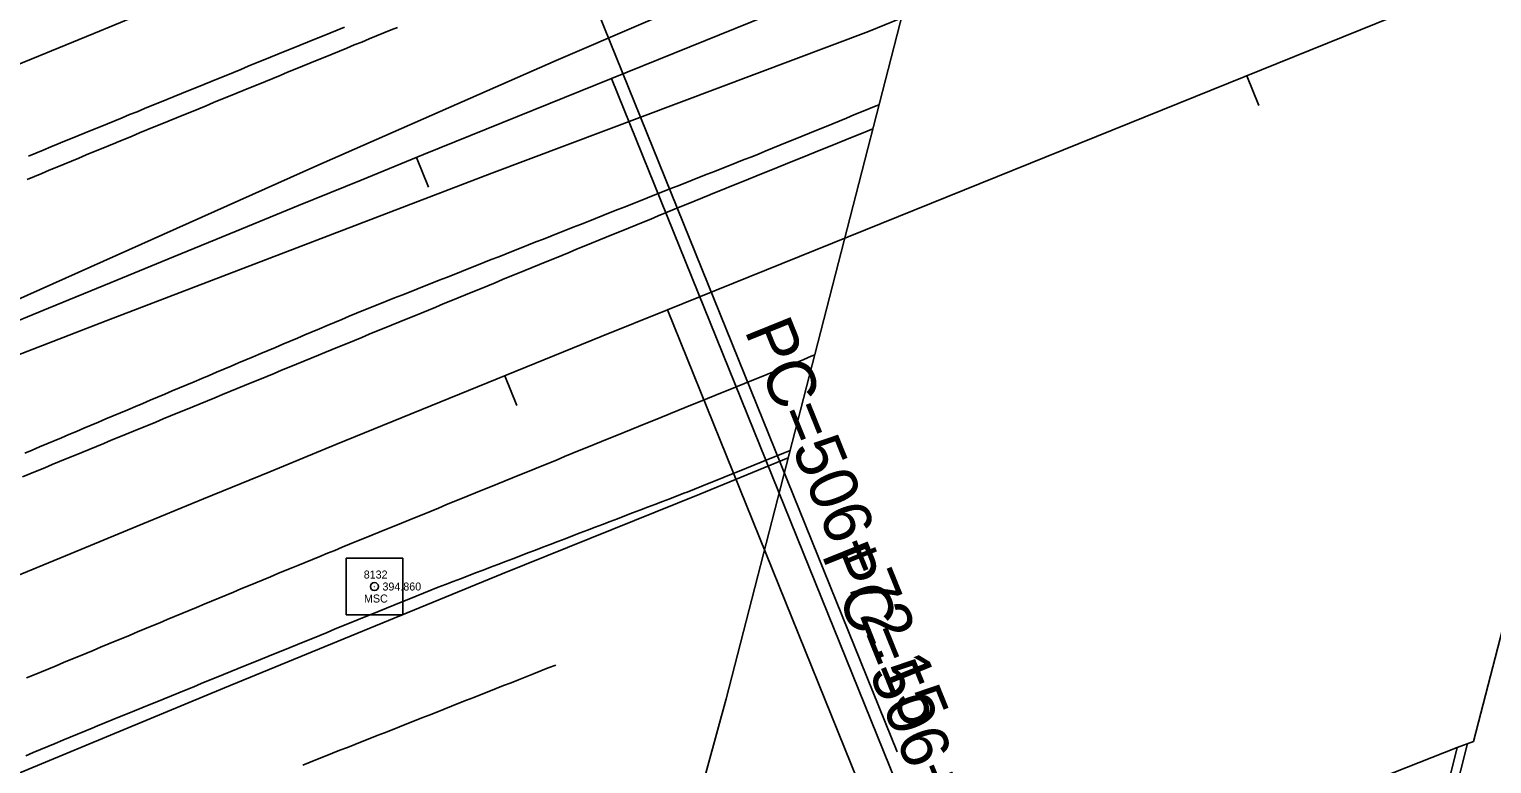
# Model space of a CAD drawing. Extents: x 1901471 to 1963503, y 756461 to 799997.
# Drawn here: x 1929567.1 to 1929749.8, y 773011.3 to 773103.1 of the extents above; entities that cross this region are included whole.
import ezdxf

# ---------------------------------------------------------------- set-up
doc = ezdxf.new("R2010")
doc.units = 0
for name, color, linetype in [('RD_EX_Bldg', 7, 'Continuous'), ('RD_EX_Bridge', 7, 'Continuous'), ('RD_EX_GuardRail', 7, 'Continuous'), ('RD_EX_H2O', 7, 'Continuous'), ('RD_EX_Road', 7, 'Continuous'), ('RD_EX_Road_txCode', 7, 'Continuous'), ('RD_HC_Cl', 7, 'Continuous'), ('RD_HC_Data', 7, 'Continuous'), ('RD_HC_Data_Tic', 7, 'Continuous'), ('RD_HC_Survey', 7, 'Continuous'), ('RD_HC_txCode', 7, 'Continuous'), ('RD_SMD_Locator', 7, 'Continuous')]:
    doc.layers.add(name, color=color, linetype=linetype)

msp = doc.modelspace()

# ---------------------------------------------------------------- linework, layer by layer
at = {"layer": 'RD_EX_Bldg'}
msp.add_lwpolyline([(1929745.54, 773013.39), (1929743.14, 773003.81), (1929744.21, 773003.68), (1929746.8, 773013.86)], dxfattribs=at)
at = {"layer": 'RD_EX_Bridge'}
msp.add_lwpolyline([(1929818.94, 773294.47), (1929820.42, 773295.05), (1929810.95, 773258.93), (1929799.22, 773212.87), (1929787.69, 773168.68), (1929776.93, 773126.8), (1929763.63, 773075.59), (1929753.3, 773036.32), (1929747.55, 773014.14), (1929745.54, 773013.39), (1929643.67, 772973.18), (1929641.26, 772972.24), (1929654.2, 773019.46), (1929665.65, 773063.96), (1929678.82, 773115.29), (1929693.58, 773171.39), (1929707.42, 773225.16), (1929714.48, 773252.27), (1929716.57, 773253.04)], close=True, dxfattribs=at)
at = {"layer": 'RD_EX_GuardRail'}
for points in [[(1929676.06, 773104.53), (1929671.98, 773102.84), (1929624.89, 773085.14), (1929576.73, 773066.68), (1929525.29, 773046.77), (1929492.87, 773034.4), (1929447.28, 773015.49), (1929442.21, 773013.59), (1929441.36, 773014.45), (1929441.45, 773015.09), (1929442, 773015.64), (1929492.93, 773037.07), (1929519.44, 773048.83), (1929560.5, 773067.07), (1929602.92, 773086.01), (1929632.95, 773099.24), (1929664.11, 773112.66), (1929679.81, 773119.07)], [(1929460.36, 772965.16), (1929486.31, 772976.36), (1929519.49, 772990.74), (1929554.34, 773005.43), (1929591.52, 773020.83), (1929626.2, 773035.07), (1929650.88, 773045.05), (1929661.95, 773049.58)]]:
    msp.add_lwpolyline(points, dxfattribs=at)
at = {"layer": 'RD_EX_H2O'}
msp.add_lwpolyline([(1929632.89, 773023.68), (1929631.96, 773023.31), (1929631.03, 773022.94), (1929630.1, 773022.57), (1929628.24, 773021.84), (1929627.31, 773021.47), (1929626.38, 773021.1), (1929625.45, 773020.74), (1929624.52, 773020.37), (1929623.59, 773020), (1929622.66, 773019.63), (1929621.73, 773019.27), (1929620.8, 773018.9), (1929619.87, 773018.53), (1929618.94, 773018.16), (1929618.02, 773017.8), (1929617.09, 773017.43), (1929616.16, 773017.06), (1929615.23, 773016.69), (1929614.3, 773016.33), (1929613.37, 773015.96), (1929612.44, 773015.59), (1929611.51, 773015.22), (1929610.58, 773014.86), (1929609.65, 773014.49), (1929608.72, 773014.12), (1929607.79, 773013.75), (1929606.86, 773013.39), (1929605.93, 773013.02), (1929605, 773012.65), (1929604.07, 773012.28), (1929603.14, 773011.92), (1929602.21, 773011.55), (1929601.28, 773011.18)], dxfattribs=at)
at = {"layer": 'RD_EX_Road'}
for points in [[(1929566.83, 773084.36), (1929567.76, 773084.74), (1929568.68, 773085.12), (1929569.61, 773085.51), (1929570.53, 773085.89), (1929571.45, 773086.27), (1929572.38, 773086.66), (1929573.3, 773087.04), (1929574.22, 773087.42), (1929575.15, 773087.81), (1929576.07, 773088.19), (1929576.99, 773088.57), (1929577.92, 773088.96), (1929578.11, 773089.04), (1929579.03, 773089.41), (1929579.96, 773089.79), (1929580.88, 773090.17), (1929581.81, 773090.55), (1929582.73, 773090.93), (1929583.66, 773091.31), (1929584.59, 773091.69), (1929585.51, 773092.07), (1929586.44, 773092.45), (1929587.36, 773092.83), (1929588.29, 773093.2), (1929589.21, 773093.58), (1929590.14, 773093.96), (1929591.06, 773094.34), (1929591.99, 773094.72), (1929592.91, 773095.1), (1929593.84, 773095.48), (1929594.76, 773095.86), (1929595.69, 773096.24), (1929596.61, 773096.62), (1929597.54, 773097), (1929598.46, 773097.37), (1929599.39, 773097.75), (1929600.32, 773098.13), (1929601.24, 773098.51), (1929602.17, 773098.89), (1929603.09, 773099.27), (1929604.02, 773099.65), (1929604.94, 773100.03), (1929605.87, 773100.41), (1929606.79, 773100.79), (1929607.72, 773101.17), (1929608.64, 773101.54), (1929609.57, 773101.92), (1929610.49, 773102.3), (1929611.42, 773102.68), (1929612.34, 773103.06), (1929613.11, 773103.36)], [(1929567.02, 773087.27), (1929567.94, 773087.65), (1929568.86, 773088.04), (1929569.79, 773088.42), (1929570.71, 773088.81), (1929571.32, 773089.06), (1929572.24, 773089.44), (1929573.17, 773089.81), (1929574.1, 773090.19), (1929575.02, 773090.57), (1929575.95, 773090.95), (1929576.87, 773091.32), (1929577.8, 773091.7), (1929578.73, 773092.08), (1929579.65, 773092.46), (1929580.58, 773092.83), (1929581.5, 773093.21), (1929582.43, 773093.59), (1929583.36, 773093.97), (1929584.28, 773094.34), (1929585.21, 773094.72), (1929586.13, 773095.1), (1929587.06, 773095.48), (1929587.99, 773095.85), (1929588.91, 773096.23), (1929589.84, 773096.61), (1929590.76, 773096.99), (1929591.69, 773097.36), (1929592.62, 773097.74), (1929593.54, 773098.12), (1929594.47, 773098.5), (1929595.39, 773098.88), (1929596.32, 773099.25), (1929597.25, 773099.63), (1929598.17, 773100.01), (1929599.1, 773100.39), (1929600.02, 773100.76), (1929600.95, 773101.14), (1929601.88, 773101.52), (1929602.8, 773101.9), (1929603.73, 773102.27), (1929604.65, 773102.65), (1929605.58, 773103.03), (1929606.5, 773103.41)], [(1929566.54, 773050.15), (1929567.46, 773050.54), (1929568.38, 773050.93), (1929569.3, 773051.32), (1929570.22, 773051.7), (1929571.15, 773052.09), (1929572.07, 773052.48), (1929572.99, 773052.87), (1929573.91, 773053.26), (1929574.83, 773053.65), (1929575.75, 773054.04), (1929576.67, 773054.43), (1929577.59, 773054.82), (1929578.52, 773055.21), (1929579.44, 773055.59), (1929580.36, 773055.98), (1929581.28, 773056.37), (1929582.2, 773056.76), (1929583.12, 773057.15), (1929584.04, 773057.54), (1929584.96, 773057.93), (1929585.89, 773058.32), (1929586.81, 773058.71), (1929587.73, 773059.09), (1929588.65, 773059.48), (1929589.57, 773059.87), (1929590.49, 773060.26), (1929591.41, 773060.65), (1929592.33, 773061.04), (1929593.26, 773061.43), (1929594.18, 773061.82), (1929595.1, 773062.21), (1929596.02, 773062.6), (1929596.94, 773062.98), (1929597.86, 773063.37), (1929598.78, 773063.76), (1929599.7, 773064.15), (1929600.63, 773064.54), (1929601.55, 773064.93), (1929602.47, 773065.32), (1929603.39, 773065.71), (1929604.31, 773066.1), (1929605.23, 773066.48), (1929606.15, 773066.87), (1929607.07, 773067.26), (1929608, 773067.65), (1929608.92, 773068.04), (1929609.03, 773068.08), (1929609.96, 773068.45), (1929610.89, 773068.82), (1929611.82, 773069.19), (1929612.75, 773069.56), (1929613.67, 773069.92), (1929614.6, 773070.29), (1929615.53, 773070.66), (1929616.46, 773071.03), (1929617.39, 773071.39), (1929618.32, 773071.76), (1929619.25, 773072.13), (1929620.18, 773072.5), (1929621.11, 773072.87), (1929622.04, 773073.23), (1929622.97, 773073.6), (1929623.9, 773073.97), (1929624.83, 773074.34), (1929625.76, 773074.71), (1929626.69, 773075.07), (1929627.62, 773075.44), (1929628.55, 773075.81), (1929629.48, 773076.18), (1929630.41, 773076.55), (1929631.34, 773076.91), (1929632.27, 773077.28), (1929633.2, 773077.65), (1929634.13, 773078.02), (1929635.06, 773078.38), (1929635.99, 773078.75), (1929636.92, 773079.12), (1929637.85, 773079.49), (1929638.78, 773079.86), (1929639.71, 773080.22), (1929640.64, 773080.59), (1929641.57, 773080.96), (1929642.5, 773081.33), (1929643.43, 773081.7), (1929644.36, 773082.06), (1929645.29, 773082.43), (1929646.22, 773082.8), (1929647.15, 773083.17), (1929648.08, 773083.53), (1929649.01, 773083.9), (1929649.94, 773084.27), (1929650.87, 773084.64), (1929651.8, 773085.01), (1929652.73, 773085.37), (1929653.66, 773085.74), (1929654.59, 773086.11), (1929655.52, 773086.48), (1929656.45, 773086.85), (1929657.38, 773087.21), (1929658.31, 773087.58), (1929659.04, 773087.88), (1929659.97, 773088.26), (1929660.89, 773088.64), (1929661.82, 773089.02), (1929662.75, 773089.39), (1929663.67, 773089.77), (1929664.6, 773090.15), (1929665.52, 773090.53), (1929666.45, 773090.91), (1929667.37, 773091.28), (1929668.3, 773091.66), (1929669.22, 773092.04), (1929670.15, 773092.42), (1929671.08, 773092.8), (1929672, 773093.17), (1929672.93, 773093.55), (1929673.28, 773093.7)], [(1929566.27, 773047.2), (1929567.19, 773047.58), (1929568.11, 773047.96), (1929569.04, 773048.34), (1929569.96, 773048.72), (1929570.89, 773049.1), (1929571.81, 773049.48), (1929572.74, 773049.86), (1929573.66, 773050.24), (1929574.59, 773050.62), (1929575.51, 773051), (1929576.44, 773051.38), (1929577.36, 773051.76), (1929578.29, 773052.15), (1929579.21, 773052.53), (1929580.14, 773052.91), (1929581.06, 773053.29), (1929581.99, 773053.67), (1929582.91, 773054.05), (1929583.84, 773054.43), (1929584.76, 773054.81), (1929585.69, 773055.19), (1929586.61, 773055.57), (1929587.54, 773055.95), (1929588.46, 773056.33), (1929589.39, 773056.71), (1929590.31, 773057.09), (1929591.24, 773057.47), (1929592.16, 773057.85), (1929593.08, 773058.23), (1929594.01, 773058.61), (1929594.93, 773058.99), (1929595.86, 773059.37), (1929596.78, 773059.75), (1929597.71, 773060.13), (1929598.63, 773060.52), (1929599.56, 773060.9), (1929600.48, 773061.28), (1929601.41, 773061.66), (1929602.33, 773062.04), (1929603.26, 773062.42), (1929604.03, 773062.74), (1929604.96, 773063.12), (1929605.89, 773063.49), (1929606.81, 773063.87), (1929607.74, 773064.25), (1929608.66, 773064.63), (1929609.59, 773065.01), (1929610.51, 773065.39), (1929611.44, 773065.77), (1929612.36, 773066.15), (1929613.29, 773066.53), (1929614.21, 773066.91), (1929615.14, 773067.29), (1929616.06, 773067.67), (1929616.99, 773068.04), (1929617.91, 773068.42), (1929618.84, 773068.8), (1929619.77, 773069.18), (1929620.69, 773069.56), (1929621.62, 773069.94), (1929622.54, 773070.32), (1929623.47, 773070.7), (1929624.39, 773071.08), (1929625.32, 773071.46), (1929626.24, 773071.84), (1929627.17, 773072.22), (1929628.09, 773072.59), (1929629.02, 773072.97), (1929629.94, 773073.35), (1929630.87, 773073.73), (1929631.79, 773074.11), (1929632.72, 773074.49), (1929633.65, 773074.87), (1929634.57, 773075.25), (1929635.5, 773075.63), (1929636.42, 773076.01), (1929637.35, 773076.39), (1929638.27, 773076.76), (1929639.2, 773077.14), (1929640.12, 773077.52), (1929641.05, 773077.9), (1929641.97, 773078.28), (1929642.9, 773078.66), (1929643.82, 773079.04), (1929644.75, 773079.42), (1929645.67, 773079.8), (1929646.6, 773080.18), (1929647.53, 773080.56), (1929648.45, 773080.94), (1929649.38, 773081.31), (1929650.3, 773081.69), (1929651.23, 773082.07), (1929652.15, 773082.45), (1929652.33, 773082.53), (1929653.26, 773082.9), (1929654.19, 773083.28), (1929655.11, 773083.65), (1929656.04, 773084.03), (1929656.97, 773084.4), (1929657.89, 773084.78), (1929658.82, 773085.15), (1929659.75, 773085.53), (1929660.68, 773085.9), (1929661.6, 773086.28), (1929662.53, 773086.65), (1929663.46, 773087.03), (1929664.38, 773087.4), (1929665.31, 773087.78), (1929666.24, 773088.15), (1929667.16, 773088.52), (1929668.09, 773088.9), (1929669.02, 773089.27), (1929669.94, 773089.65), (1929670.87, 773090.02), (1929671.8, 773090.4), (1929672.51, 773090.69)], [(1929665.26, 773062.43), (1929664.82, 773062.26), (1929663.89, 773061.88), (1929662.96, 773061.5), (1929662.04, 773061.13), (1929661.11, 773060.75), (1929660.19, 773060.38), (1929659.26, 773060), (1929658.33, 773059.62), (1929657.41, 773059.25), (1929656.48, 773058.87), (1929655.55, 773058.5), (1929654.63, 773058.12), (1929653.7, 773057.74), (1929652.77, 773057.37), (1929651.85, 773056.99), (1929650.92, 773056.62), (1929649.99, 773056.24), (1929649.07, 773055.87), (1929648.14, 773055.49), (1929647.21, 773055.11), (1929646.94, 773055), (1929646.01, 773054.63), (1929645.09, 773054.25), (1929644.16, 773053.87), (1929643.24, 773053.49), (1929642.31, 773053.12), (1929641.39, 773052.74), (1929640.46, 773052.36), (1929639.53, 773051.98), (1929638.61, 773051.61), (1929637.68, 773051.23), (1929636.76, 773050.85), (1929635.83, 773050.47), (1929634.9, 773050.1), (1929633.98, 773049.72), (1929633.05, 773049.34), (1929632.13, 773048.96), (1929631.2, 773048.59), (1929630.28, 773048.21), (1929629.35, 773047.83), (1929628.42, 773047.45), (1929627.5, 773047.08), (1929626.57, 773046.7), (1929625.65, 773046.32), (1929624.72, 773045.94), (1929623.79, 773045.57), (1929622.87, 773045.19), (1929621.94, 773044.81), (1929621.02, 773044.43), (1929620.09, 773044.06), (1929619.17, 773043.68), (1929618.24, 773043.3), (1929617.31, 773042.92), (1929616.39, 773042.55), (1929615.46, 773042.17), (1929614.54, 773041.79), (1929613.61, 773041.41), (1929612.68, 773041.04), (1929611.76, 773040.66), (1929610.83, 773040.28), (1929609.91, 773039.9), (1929608.98, 773039.53), (1929608.05, 773039.15), (1929607.13, 773038.77), (1929606.2, 773038.39), (1929605.28, 773038.01), (1929604.35, 773037.64), (1929603.43, 773037.26), (1929602.5, 773036.88), (1929601.57, 773036.5), (1929600.65, 773036.13), (1929600.02, 773035.87), (1929599.09, 773035.49), (1929598.17, 773035.1), (1929597.25, 773034.72), (1929596.32, 773034.34), (1929595.4, 773033.95), (1929594.48, 773033.57), (1929593.55, 773033.18), (1929592.63, 773032.8), (1929591.71, 773032.42), (1929590.78, 773032.03), (1929589.86, 773031.65), (1929588.94, 773031.27), (1929588.01, 773030.88), (1929587.09, 773030.5), (1929586.17, 773030.11), (1929585.24, 773029.73), (1929584.32, 773029.35), (1929583.4, 773028.96), (1929582.47, 773028.58), (1929581.55, 773028.2), (1929580.63, 773027.81), (1929579.7, 773027.43), (1929578.78, 773027.04), (1929577.86, 773026.66), (1929576.93, 773026.28), (1929576.01, 773025.89), (1929575.09, 773025.51), (1929574.16, 773025.13), (1929573.24, 773024.74), (1929572.32, 773024.36), (1929571.39, 773023.98), (1929570.47, 773023.59), (1929569.55, 773023.21), (1929568.62, 773022.82), (1929567.7, 773022.44), (1929566.77, 773022.06)], [(1929566.66, 773012.35), (1929567.58, 773012.73), (1929568.51, 773013.12), (1929569.43, 773013.5), (1929570.35, 773013.88), (1929571.28, 773014.27), (1929572.2, 773014.65), (1929573.12, 773015.03), (1929574.05, 773015.42), (1929574.97, 773015.8), (1929575.62, 773016.07), (1929576.55, 773016.44), (1929577.47, 773016.82), (1929578.4, 773017.2), (1929579.32, 773017.58), (1929580.25, 773017.95), (1929581.18, 773018.33), (1929582.1, 773018.71), (1929583.03, 773019.08), (1929583.95, 773019.46), (1929584.88, 773019.84), (1929585.81, 773020.22), (1929586.73, 773020.59), (1929587.66, 773020.97), (1929588.59, 773021.35), (1929589.51, 773021.73), (1929590.44, 773022.1), (1929591.36, 773022.48), (1929592.29, 773022.86), (1929593.22, 773023.23), (1929594.14, 773023.61), (1929595.07, 773023.99), (1929595.99, 773024.37), (1929596.92, 773024.74), (1929597.85, 773025.12), (1929598.77, 773025.5), (1929599.7, 773025.88), (1929600.62, 773026.25), (1929601.55, 773026.63), (1929602.48, 773027.01), (1929603.4, 773027.38), (1929604.33, 773027.76), (1929605.25, 773028.14), (1929606.18, 773028.52), (1929607.11, 773028.89), (1929608.03, 773029.27), (1929608.96, 773029.65), (1929609.89, 773030.03), (1929610.81, 773030.4), (1929611.74, 773030.78), (1929612.66, 773031.16), (1929613.59, 773031.54), (1929614.52, 773031.91), (1929615.44, 773032.29), (1929616.37, 773032.67), (1929617.29, 773033.04), (1929618.2, 773033.39), (1929619.13, 773033.75), (1929620.07, 773034.11), (1929621, 773034.46), (1929621.93, 773034.82), (1929622.87, 773035.18), (1929623.8, 773035.53), (1929624.73, 773035.89), (1929625.67, 773036.25), (1929626.6, 773036.61), (1929627.54, 773036.96), (1929628.47, 773037.32), (1929629.4, 773037.68), (1929630.34, 773038.03), (1929631.27, 773038.39), (1929632.2, 773038.75), (1929633.14, 773039.11), (1929634.07, 773039.46), (1929635, 773039.82), (1929635.94, 773040.18), (1929636.87, 773040.54), (1929637.8, 773040.89), (1929638.74, 773041.25), (1929639.67, 773041.61), (1929640.6, 773041.96), (1929641.54, 773042.32), (1929642.47, 773042.68), (1929643.41, 773043.04), (1929644.34, 773043.39), (1929645.27, 773043.75), (1929646.21, 773044.11), (1929647.14, 773044.46), (1929648.07, 773044.82), (1929649.01, 773045.18), (1929649.3, 773045.3), (1929650.22, 773045.67), (1929651.15, 773046.04), (1929652.08, 773046.42), (1929653, 773046.79), (1929653.93, 773047.17), (1929654.86, 773047.54), (1929655.79, 773047.92), (1929656.71, 773048.29), (1929657.64, 773048.67), (1929658.57, 773049.04), (1929659.49, 773049.41), (1929660.42, 773049.79), (1929661.35, 773050.16), (1929662.19, 773050.5)]]:
    msp.add_lwpolyline(points, dxfattribs=at)
at = {"layer": 'RD_HC_Cl'}
for p, q in [((1938552.08, 776700.34), (1929639.84, 773096.99)), ((1938563.17, 776672.89), (1929646.86, 773068.07))]:
    msp.add_line(p, q, dxfattribs=at)
for centre, radius, start, end in [((1933934.02, 762479.74), 11482.38, 112.01316, 122.84589), ((1933920.67, 762509.14), 11420.5, 112.014247, 122.846378), ((1933910.03, 762523.4), 11373.86, 112.013249, 123.541888)]:
    msp.add_arc(centre, radius, start, end, dxfattribs=at)
at = {"layer": 'RD_HC_Data'}
for p, q in [((1929630.2, 773125.03), (1929675.57, 773012.81)), ((1929639.84, 773096.99), (1929685.14, 772984.95)), ((1929646.86, 773068.07), (1929692.24, 772955.85))]:
    msp.add_line(p, q, dxfattribs=at)
at = {"layer": 'RD_HC_Data_Tic'}
for p, q in [((1929719.22, 773097.33), (1929720.72, 773093.62)), ((1929615.49, 773087.11), (1929617, 773083.41)), ((1929626.52, 773059.82), (1929628.02, 773056.12))]:
    msp.add_line(p, q, dxfattribs=at)
at = {"layer": 'RD_HC_Survey'}
msp.add_lwpolyline([(1929613.78, 773037.03), (1929606.71, 773037.03), (1929606.71, 773029.96), (1929613.78, 773029.96)], close=True, dxfattribs=at)
msp.add_circle((1929610.24, 773033.49), 0.5, dxfattribs=at)
at = {"layer": 'RD_SMD_Locator'}
msp.add_circle((1929610.24, 773033.49), 0.001, dxfattribs=at)

# ---------------------------------------------------------------- texts
at = {"layer": 'RD_EX_Road_txCode'}
msp.add_text('394.860', height=1, dxfattribs=at).set_placement((1929611.24, 773032.99))
at = {"layer": 'RD_HC_Data'}
for s, rotation, p in [('PC=506+72.15', 292.0132, (1929656.42, 773065.52)), ('PC=506+73.73', 292.0142, (1929666.05, 773037.48))]:
    msp.add_text(s, height=6, rotation=rotation, dxfattribs=at).set_placement(p)
at = {"layer": 'RD_HC_txCode'}
for s, p in [('8132', (1929608.9, 773034.49)), ('MSC', (1929608.93, 773031.49))]:
    msp.add_text(s, height=1, dxfattribs=at).set_placement(p)

doc.saveas('drawing.dxf')
